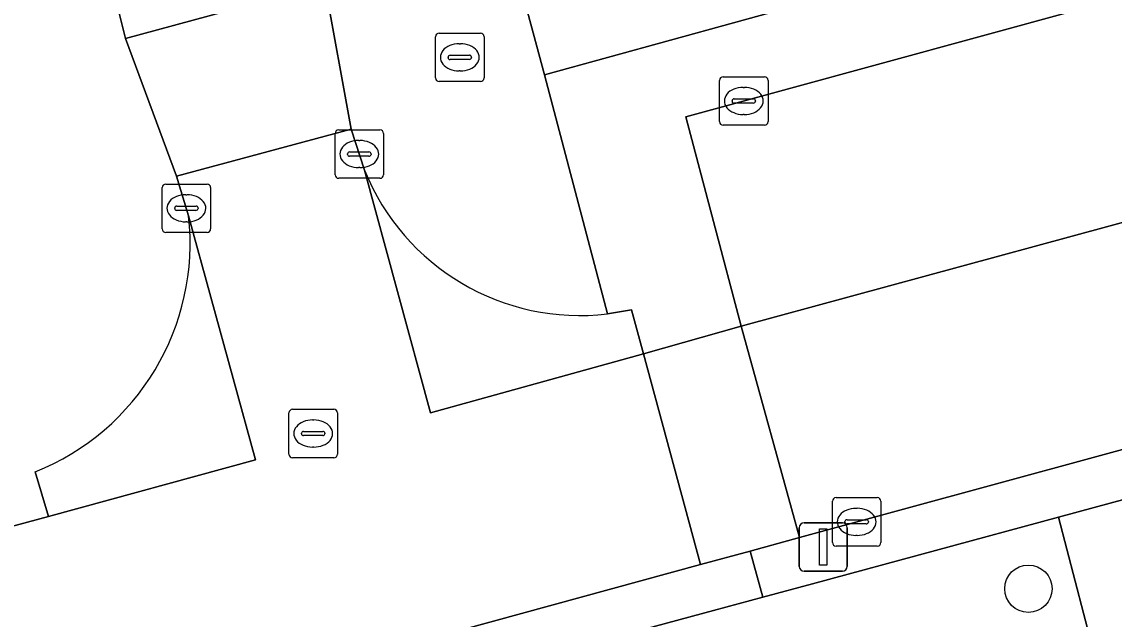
# Model space of a CAD drawing. Extents: x 159262 to 160143, y 383399 to 384319.
# Drawn here: x 159813.01 to 159835.56, y 383857.25 to 383869.58 of the extents above; entities that cross this region are included whole.
import ezdxf

# ---------------------------------------------------------------- set-up
doc = ezdxf.new("R2010")
doc.units = 0
for name, color, linetype in [('IMGEO_Boom', 7, 'Continuous'), ('IMGEO_Brandkraan', 7, 'Continuous'), ('IMGEO_Erf', 7, 'Continuous'), ('IMGEO_Groenvoorziening', 7, 'Continuous'), ('IMGEO_Kolk', 7, 'Continuous'), ('IMGEO_Lichtmast', 7, 'Continuous'), ('IMGEO_Parkeervlak_open', 7, 'Continuous'), ('IMGEO_Rijbaan_lokaal_open', 7, 'Continuous'), ('IMGEO_Rioolput', 7, 'Continuous'), ('IMGEO_Verkeerseiland_open', 7, 'Continuous'), ('IMGEO_Voetpad_open', 7, 'Continuous')]:
    doc.layers.add(name, color=color, linetype=linetype)

msp = doc.modelspace()

# ---------------------------------------------------------------- linework, layer by layer
at = {"layer": 'IMGEO_Boom'}
msp.add_circle((159833.791, 383857.878), 0.489, dxfattribs=at)
at = {"layer": 'IMGEO_Brandkraan'}
for p, q in [((159821.627, 383869.348), (159822.479, 383869.348)), ((159821.552, 383868.422), (159821.552, 383869.274)), ((159822.04, 383869.128), (159822.065, 383869.128)), ((159822.553, 383869.274), (159822.553, 383868.422)), ((159821.854, 383868.891), (159822.252, 383868.891)), ((159821.811, 383868.842), (159821.811, 383868.854)), ((159822.249, 383868.805), (159821.851, 383868.805)), ((159822.295, 383868.854), (159822.295, 383868.842)), ((159822.063, 383868.568), (159822.038, 383868.568)), ((159822.479, 383868.348), (159821.627, 383868.348))]:
    msp.add_line(p, q, dxfattribs=at)
for points in [[(159821.627, 383869.348), (159822.479, 383869.348)], [(159821.552, 383868.422), (159821.552, 383869.274)], [(159822.553, 383869.274), (159822.553, 383868.422)], [(159822.479, 383868.348), (159821.627, 383868.348)]]:
    msp.add_lwpolyline(points, dxfattribs=at)
for centre, radius, start, end in [((159821.629, 383869.272), 0.0765, 91.552, 178.448), ((159821.629, 383869.272), 0.0765, 91.552, 178.448), ((159822.477, 383869.272), 0.0765, 1.552, 88.448), ((159822.477, 383869.272), 0.0765, 1.552, 88.448), ((159821.851, 383868.851), 0.0403, 85.8775, 175.7526), ((159822.256, 383868.853), 0.0386, 1.7309, 96.639), ((159821.848, 383868.841), 0.0366, 178.938, 274.7102), ((159822.252, 383868.848), 0.043, 264.8664, 352.4533), ((159821.629, 383868.424), 0.0765, 181.552, 268.448), ((159821.629, 383868.424), 0.0765, 181.552, 268.448), ((159822.477, 383868.424), 0.0765, 271.552, 358.448), ((159822.477, 383868.424), 0.0765, 271.552, 358.448)]:
    msp.add_arc(centre, radius, start, end, dxfattribs=at)
for centre, major_axis, ratio, start_param, end_param in [((159822.039, 383868.848), (-0.387, 0.002), 0.722429, 4.712389, 7.853982), ((159822.064, 383868.848), (-0.39, 0.002), 0.717154, 1.570796, 4.712389)]:
    msp.add_ellipse(centre, major_axis=major_axis, ratio=ratio, start_param=start_param, end_param=end_param, dxfattribs=at)
at = {"layer": 'IMGEO_Erf'}
msp.add_lwpolyline([(159860.69, 383905.944), (159850.802, 383903.112), (159851.433, 383900.91), (159848.376, 383900.034), (159847.745, 383902.236), (159830.74, 383897.315), (159831.331, 383895.112), (159826.043, 383893.693), (159821.991, 383892.606), (159821.4, 383894.808), (159817.022, 383893.625), (159823.801, 383868.486), (159843.313, 383873.858), (159862.494, 383863.516)], dxfattribs=at)
at = {"layer": 'IMGEO_Groenvoorziening'}
msp.add_lwpolyline([(159841.219, 383861.2), (159834.414, 383859.358), (159835.1, 383856.714), (159836.609, 383857.111), (159842.605, 383853.16), (159844.765, 383857.184)], dxfattribs=at)
msp.add_lwpolyline([(159835.1, 383856.714), (159834.414, 383859.358), (159829.332, 383857.982), (159828.31, 383857.705), (159827.288, 383857.429), (159819.014, 383855.189), (159819.695, 383852.659)], close=True, dxfattribs=at)
at = {"layer": 'IMGEO_Kolk'}
for p, q in [((159827.49, 383868.447), (159828.342, 383868.447)), ((159827.415, 383867.521), (159827.415, 383868.373)), ((159827.903, 383868.227), (159827.928, 383868.227)), ((159828.416, 383868.373), (159828.416, 383867.521)), ((159827.717, 383867.99), (159828.115, 383867.99)), ((159827.674, 383867.941), (159827.674, 383867.953)), ((159828.112, 383867.904), (159827.714, 383867.904)), ((159828.158, 383867.953), (159828.158, 383867.941)), ((159827.926, 383867.667), (159827.901, 383867.667)), ((159819.553, 383867.351), (159820.405, 383867.351)), ((159828.342, 383867.447), (159827.49, 383867.447)), ((159819.478, 383866.425), (159819.478, 383867.277)), ((159819.966, 383867.131), (159819.991, 383867.131)), ((159820.479, 383867.277), (159820.479, 383866.425)), ((159819.737, 383866.845), (159819.737, 383866.857)), ((159819.78, 383866.894), (159820.178, 383866.894)), ((159820.221, 383866.857), (159820.221, 383866.845)), ((159820.175, 383866.808), (159819.777, 383866.808)), ((159819.989, 383866.571), (159819.964, 383866.571)), ((159815.983, 383866.232), (159816.835, 383866.232)), ((159820.405, 383866.351), (159819.553, 383866.351)), ((159815.908, 383865.306), (159815.908, 383866.158)), ((159816.396, 383866.012), (159816.421, 383866.012)), ((159816.909, 383866.158), (159816.909, 383865.306)), ((159816.167, 383865.726), (159816.167, 383865.738)), ((159816.21, 383865.775), (159816.608, 383865.775)), ((159816.651, 383865.738), (159816.651, 383865.726)), ((159816.605, 383865.689), (159816.207, 383865.689)), ((159816.419, 383865.452), (159816.394, 383865.452)), ((159816.835, 383865.232), (159815.983, 383865.232)), ((159829.745, 383858.832), (159829.745, 383859.684)), ((159829.82, 383859.758), (159830.672, 383859.758)), ((159830.746, 383859.684), (159830.746, 383858.832)), ((159830.233, 383859.538), (159830.258, 383859.538)), ((159830.004, 383859.252), (159830.004, 383859.264)), ((159830.442, 383859.215), (159830.044, 383859.215)), ((159830.047, 383859.301), (159830.445, 383859.301)), ((159830.488, 383859.264), (159830.488, 383859.252)), ((159830.256, 383858.978), (159830.231, 383858.978)), ((159830.672, 383858.758), (159829.82, 383858.758))]:
    msp.add_line(p, q, dxfattribs=at)
for points in [[(159827.49, 383868.447), (159828.342, 383868.447)], [(159827.415, 383867.521), (159827.415, 383868.373)], [(159828.416, 383868.373), (159828.416, 383867.521)], [(159819.553, 383867.351), (159820.405, 383867.351)], [(159828.342, 383867.447), (159827.49, 383867.447)], [(159819.478, 383866.425), (159819.478, 383867.277)], [(159820.479, 383867.277), (159820.479, 383866.425)], [(159815.983, 383866.232), (159816.835, 383866.232)], [(159820.405, 383866.351), (159819.553, 383866.351)], [(159815.908, 383865.306), (159815.908, 383866.158)], [(159816.909, 383866.158), (159816.909, 383865.306)], [(159816.835, 383865.232), (159815.983, 383865.232)], [(159829.745, 383858.832), (159829.745, 383859.684)], [(159829.82, 383859.758), (159830.672, 383859.758)], [(159830.746, 383859.684), (159830.746, 383858.832)], [(159830.672, 383858.758), (159829.82, 383858.758)]]:
    msp.add_lwpolyline(points, dxfattribs=at)
for centre, radius, start, end in [((159827.492, 383868.371), 0.0765, 91.552, 178.448), ((159827.492, 383868.371), 0.0765, 91.552, 178.448), ((159828.34, 383868.371), 0.0765, 1.552, 88.448), ((159828.34, 383868.371), 0.0765, 1.552, 88.448), ((159827.714, 383867.95), 0.0403, 85.8775, 175.7526), ((159828.119, 383867.952), 0.0386, 1.7309, 96.639), ((159827.711, 383867.94), 0.0366, 178.938, 274.7102), ((159828.115, 383867.947), 0.043, 264.8664, 352.4533), ((159827.492, 383867.523), 0.0765, 181.552, 268.448), ((159827.492, 383867.523), 0.0765, 181.552, 268.448), ((159828.34, 383867.523), 0.0765, 271.552, 358.448), ((159828.34, 383867.523), 0.0765, 271.552, 358.448), ((159819.555, 383867.275), 0.0765, 91.552, 178.448), ((159819.555, 383867.275), 0.0765, 91.552, 178.448), ((159820.403, 383867.275), 0.0765, 1.552, 88.448), ((159820.403, 383867.275), 0.0765, 1.552, 88.448), ((159819.777, 383866.854), 0.0403, 85.8775, 175.7526), ((159819.774, 383866.844), 0.0366, 178.938, 274.7102), ((159820.178, 383866.851), 0.043, 264.8664, 352.4533), ((159820.182, 383866.856), 0.0386, 1.7309, 96.639), ((159819.555, 383866.427), 0.0765, 181.552, 268.448), ((159819.555, 383866.427), 0.0765, 181.552, 268.448), ((159820.403, 383866.427), 0.0765, 271.552, 358.448), ((159820.403, 383866.427), 0.0765, 271.552, 358.448), ((159815.985, 383866.156), 0.0765, 91.552, 178.448), ((159815.985, 383866.156), 0.0765, 91.552, 178.448), ((159816.833, 383866.156), 0.0765, 1.552, 88.448), ((159816.833, 383866.156), 0.0765, 1.552, 88.448), ((159816.207, 383865.735), 0.0403, 85.8775, 175.7526), ((159816.204, 383865.725), 0.0366, 178.938, 274.7102), ((159816.608, 383865.732), 0.043, 264.8664, 352.4533), ((159816.612, 383865.737), 0.0386, 1.7309, 96.639), ((159815.985, 383865.308), 0.0765, 181.552, 268.448), ((159815.985, 383865.308), 0.0765, 181.552, 268.448), ((159816.833, 383865.308), 0.0765, 271.552, 358.448), ((159816.833, 383865.308), 0.0765, 271.552, 358.448), ((159829.822, 383859.682), 0.0765, 91.552, 178.448), ((159829.822, 383859.682), 0.0765, 91.552, 178.448), ((159830.67, 383859.682), 0.0765, 1.552, 88.448), ((159830.67, 383859.682), 0.0765, 1.552, 88.448), ((159830.044, 383859.261), 0.0403, 85.8775, 175.7526), ((159830.041, 383859.251), 0.0366, 178.938, 274.7102), ((159830.445, 383859.258), 0.043, 264.8664, 352.4533), ((159830.449, 383859.263), 0.0386, 1.7309, 96.639), ((159829.822, 383858.834), 0.0765, 181.552, 268.448), ((159829.822, 383858.834), 0.0765, 181.552, 268.448), ((159830.67, 383858.834), 0.0765, 271.552, 358.448), ((159830.67, 383858.834), 0.0765, 271.552, 358.448)]:
    msp.add_arc(centre, radius, start, end, dxfattribs=at)
for centre, major_axis, ratio, start_param, end_param in [((159827.902, 383867.947), (-0.387, 0.002), 0.722429, 4.712389, 7.853982), ((159827.927, 383867.947), (-0.39, 0.002), 0.717154, 1.570796, 4.712389), ((159819.965, 383866.851), (-0.387, 0.002), 0.722429, 4.712389, 7.853982), ((159819.99, 383866.851), (-0.39, 0.002), 0.717154, 1.570796, 4.712389), ((159816.395, 383865.732), (-0.387, 0.002), 0.722429, 4.712389, 7.853982), ((159816.42, 383865.732), (-0.39, 0.002), 0.717154, 1.570796, 4.712389), ((159830.232, 383859.258), (-0.387, 0.002), 0.722429, 4.712389, 7.853982), ((159830.257, 383859.258), (-0.39, 0.002), 0.717154, 1.570796, 4.712389)]:
    msp.add_ellipse(centre, major_axis=major_axis, ratio=ratio, start_param=start_param, end_param=end_param, dxfattribs=at)
at = {"layer": 'IMGEO_Lichtmast'}
for p, q in [((159829.161, 383859.238), (159829.951, 383859.238)), ((159829.951, 383859.238), (159829.161, 383859.238)), ((159829.061, 383858.338), (159829.061, 383859.138)), ((159829.061, 383859.138), (159829.061, 383858.338)), ((159830.051, 383859.138), (159830.051, 383858.338)), ((159830.051, 383858.338), (159830.051, 383859.138)), ((159829.951, 383858.238), (159829.161, 383858.238)), ((159829.161, 383858.238), (159829.951, 383858.238))]:
    msp.add_line(p, q, dxfattribs=at)
msp.add_lwpolyline([(159829.481, 383859.113), (159829.631, 383859.113), (159829.631, 383858.363), (159829.481, 383858.363), (159829.481, 383859.113)], dxfattribs=at)
for centre, start, end in [((159829.161, 383859.138), 90, 180), ((159829.161, 383859.138), 90, 180), ((159829.951, 383859.138), 0, 90), ((159829.951, 383859.138), 360, 90), ((159829.161, 383858.338), 180, 270), ((159829.161, 383858.338), 180, 270), ((159829.951, 383858.338), 270, 0), ((159829.951, 383858.338), 270, 0)]:
    msp.add_arc(centre, 0.1, start, end, dxfattribs=at)
at = {"layer": 'IMGEO_Parkeervlak_open'}
msp.add_lwpolyline([(159827.864, 383863.295), (159846.081, 383868.251), (159858.117, 383861.754), (159858.979, 383863.311), (159842.848, 383872.034), (159826.716, 383867.62)], close=True, dxfattribs=at)
at = {"layer": 'IMGEO_Rijbaan_lokaal_open'}
for points in [[(159815.309, 383869.922), (159815.004, 383869.813), (159815.151, 383869.24), (159819.268, 383870.356), (159819.103, 383870.957), (159818.708, 383870.849)], [(159829.067, 383858.936), (159845.486, 383863.41), (159852.414, 383859.686), (159856.001, 383857.758), (159858.117, 383861.754), (159846.081, 383868.251), (159827.864, 383863.295)], [(159812.114, 383850.695), (159811.2, 383854.049), (159812.897, 383854.513), (159827.025, 383858.376), (159825.844, 383862.726), (159821.446, 383861.508), (159820.087, 383866.52), (159819.812, 383867.366), (159816.206, 383866.393), (159816.455, 383865.576), (159817.836, 383860.538), (159813.56, 383859.369), (159805.711, 383857.248), (159813.268, 383829.254), (159817.626, 383830.468), (159815.601, 383837.899)], [(159827.864, 383863.295), (159825.844, 383862.726), (159827.025, 383858.376), (159828.046, 383858.656), (159829.067, 383858.936)]]:
    msp.add_lwpolyline(points, close=True, dxfattribs=at)
at = {"layer": 'IMGEO_Rioolput'}
for p, q in [((159818.526, 383860.656), (159818.526, 383861.508)), ((159818.601, 383861.582), (159819.453, 383861.582)), ((159819.527, 383861.508), (159819.527, 383860.656)), ((159819.014, 383861.362), (159819.039, 383861.362)), ((159818.785, 383861.076), (159818.785, 383861.088)), ((159819.223, 383861.039), (159818.825, 383861.039)), ((159818.828, 383861.125), (159819.226, 383861.125)), ((159819.269, 383861.088), (159819.269, 383861.076)), ((159819.037, 383860.802), (159819.012, 383860.802)), ((159819.453, 383860.582), (159818.601, 383860.582))]:
    msp.add_line(p, q, dxfattribs=at)
for points in [[(159818.526, 383860.656), (159818.526, 383861.508)], [(159818.601, 383861.582), (159819.453, 383861.582)], [(159819.527, 383861.508), (159819.527, 383860.656)], [(159819.453, 383860.582), (159818.601, 383860.582)]]:
    msp.add_lwpolyline(points, dxfattribs=at)
for centre, radius, start, end in [((159818.603, 383861.506), 0.0765, 91.552, 178.448), ((159818.603, 383861.506), 0.0765, 91.552, 178.448), ((159819.451, 383861.506), 0.0765, 1.552, 88.448), ((159819.451, 383861.506), 0.0765, 1.552, 88.448), ((159818.825, 383861.085), 0.0403, 85.8775, 175.7526), ((159818.822, 383861.075), 0.0366, 178.938, 274.7102), ((159819.226, 383861.082), 0.043, 264.8664, 352.4533), ((159819.23, 383861.087), 0.0386, 1.7309, 96.639), ((159818.603, 383860.658), 0.0765, 181.552, 268.448), ((159818.603, 383860.658), 0.0765, 181.552, 268.448), ((159819.451, 383860.658), 0.0765, 271.552, 358.448), ((159819.451, 383860.658), 0.0765, 271.552, 358.448)]:
    msp.add_arc(centre, radius, start, end, dxfattribs=at)
for centre, major_axis, ratio, start_param, end_param in [((159819.013, 383861.082), (-0.387, 0.002), 0.722429, 4.712389, 7.853982), ((159819.038, 383861.082), (-0.39, 0.002), 0.717154, 1.570796, 4.712389)]:
    msp.add_ellipse(centre, major_axis=major_axis, ratio=ratio, start_param=start_param, end_param=end_param, dxfattribs=at)
at = {"layer": 'IMGEO_Verkeerseiland_open'}
for points in [[(159820.087, 383866.52), (159821.446, 383861.508), (159825.844, 383862.726), (159825.597, 383863.637), (159825.103, 383863.552)], [(159813.286, 383860.29), (159813.56, 383859.369), (159817.836, 383860.538), (159816.455, 383865.576)]]:
    msp.add_lwpolyline(points, dxfattribs=at)
for centre, radius, start, end in [((159824.533, 383868.311), 4.793, 201.9404, 276.8334), ((159811.403, 383865.012), 5.083, 291.74, 6.374)]:
    msp.add_arc(centre, radius, start, end, dxfattribs=at)
at = {"layer": 'IMGEO_Voetpad_open'}
for points in [[(159825.103, 383863.552), (159823.801, 383868.486), (159817.022, 383893.625), (159816.632, 383895.071), (159815.121, 383900.668), (159813.641, 383906.148), (159812.161, 383911.63), (159810.681, 383917.11), (159809.201, 383922.592)], [(159797.608, 383919.451), (159799.088, 383913.971), (159800.568, 383908.491), (159802.048, 383903.01), (159803.527, 383897.53), (159805.038, 383891.935), (159805.363, 383890.726), (159809.839, 383874.056), (159809.752, 383874.036), (159811.247, 383868.349), (159799.81, 383865.219), (159800.596, 383862.326), (159805.418, 383844.577), (159810.41, 383826.285), (159811.373, 383822.538), (159814.865, 383823.438), (159813.846, 383827.217), (159813.268, 383829.254), (159811.53, 383828.823), (159803.983, 383856.776), (159805.711, 383857.248), (159813.56, 383859.369), (159813.286, 383860.29)], [(159817.915, 383875.274), (159819.103, 383870.957), (159819.268, 383870.356), (159819.812, 383867.366), (159820.087, 383866.52)], [(159900.029, 383843.337), (159895.027, 383846.029), (159889.903, 383848.788), (159888.807, 383849.364), (159883.67, 383852.127), (159878.674, 383854.813), (159873.678, 383857.5), (159868.682, 383860.186), (159863.575, 383862.933), (159862.494, 383863.516), (159843.313, 383873.858), (159823.801, 383868.486), (159825.103, 383863.552), (159825.597, 383863.637), (159825.844, 383862.726), (159827.864, 383863.295), (159826.716, 383867.62), (159842.848, 383872.034), (159858.979, 383863.311), (159858.117, 383861.754), (159860.012, 383860.749), (159862.1, 383859.594)], [(159816.455, 383865.576), (159816.206, 383866.393), (159815.151, 383869.24), (159815.004, 383869.813), (159814.01, 383873.693)], [(159845.486, 383863.41), (159829.067, 383858.936), (159828.046, 383858.656), (159828.31, 383857.705), (159829.332, 383857.982), (159834.414, 383859.358), (159841.219, 383861.2)], [(159816.089, 383854.397), (159816.767, 383854.581), (159819.014, 383855.189), (159827.288, 383857.429), (159828.31, 383857.705), (159828.046, 383858.656), (159827.025, 383858.376), (159812.897, 383854.513), (159813.801, 383851.172), (159817.266, 383838.369), (159819.279, 383830.929), (159817.626, 383830.468), (159818.156, 383828.416), (159821.238, 383816.833), (159825.07, 383817.837), (159824.545, 383820.045), (159823.001, 383819.628), (159822.082, 383823.083), (159820.938, 383827.383)]]:
    msp.add_lwpolyline(points, dxfattribs=at)
msp.add_lwpolyline([(159819.268, 383870.356), (159815.151, 383869.24), (159816.206, 383866.393), (159819.812, 383867.366)], close=True, dxfattribs=at)
for centre, radius, start, end in [((159824.533, 383868.311), 4.793, 201.9404, 276.8334), ((159811.403, 383865.012), 5.083, 291.74, 6.374)]:
    msp.add_arc(centre, radius, start, end, dxfattribs=at)

doc.saveas('drawing.dxf')
